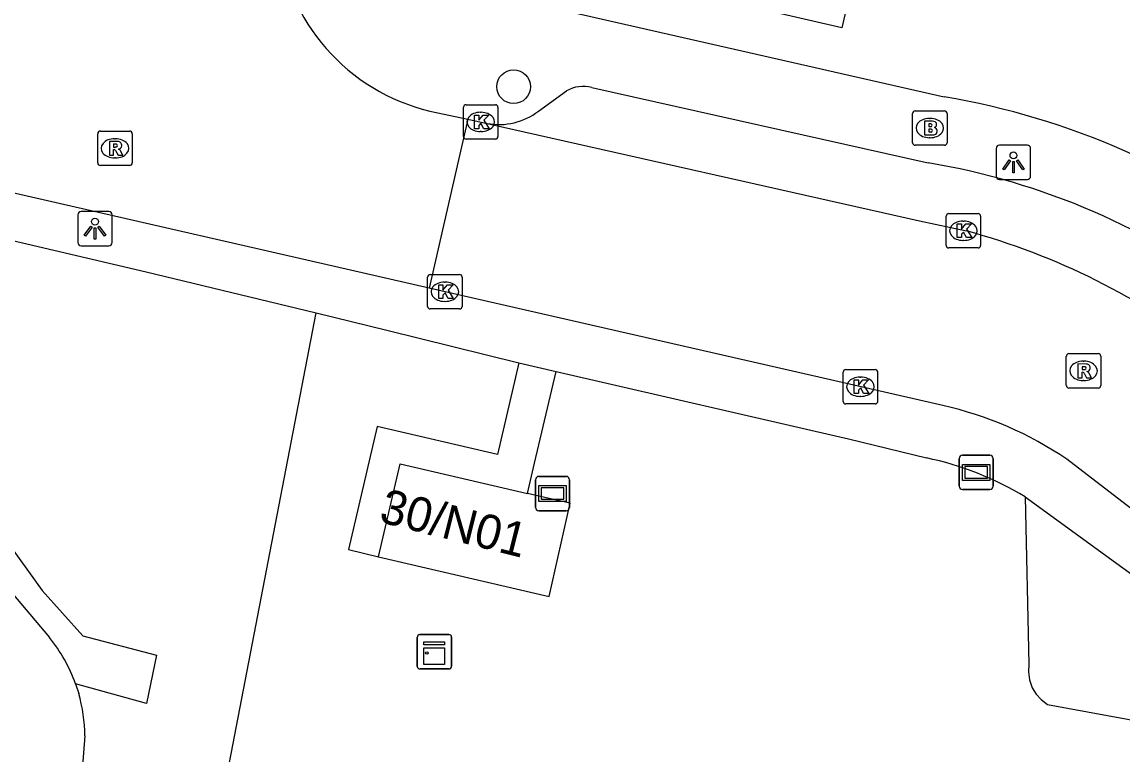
# Model space of a CAD drawing. Extents: x 159628 to 160723, y 388176 to 389416.
# Drawn here: x 160296.11 to 160328.07, y 388545.74 to 388567.02 of the extents above; entities that cross this region are included whole.
import ezdxf

# ---------------------------------------------------------------- set-up
doc = ezdxf.new("R2010")
doc.units = 0
for name, color, linetype in [('IMGEO_Boom', 7, 'Continuous'), ('IMGEO_Brandkraan', 7, 'Continuous'), ('IMGEO_Groenvoorziening', 7, 'Continuous'), ('IMGEO_Haag', 7, 'Continuous'), ('IMGEO_Hek', 7, 'Continuous'), ('IMGEO_Kast', 7, 'Continuous'), ('IMGEO_Kolk', 7, 'Continuous'), ('IMGEO_Lichtpunt', 7, 'Continuous'), ('IMGEO_Pand', 7, 'Continuous'), ('IMGEO_Pand_nummerreeks', 7, 'Continuous'), ('IMGEO_Rijbaan_lokaal_open', 7, 'Continuous'), ('IMGEO_Rioolput', 7, 'Continuous'), ('IMGEO_Verklikker', 7, 'Continuous'), ('IMGEO_Voetpad_halfverhard', 7, 'Continuous'), ('IMGEO_Voetpad_open', 7, 'Continuous')]:
    doc.layers.add(name, color=color, linetype=linetype)

msp = doc.modelspace()

# ---------------------------------------------------------------- linework, layer by layer
at = {"layer": 'IMGEO_Boom'}
msp.add_circle((160310.391, 388565.139), 0.489, dxfattribs=at)
at = {"layer": 'IMGEO_Brandkraan'}
for p, q in [((160321.982, 388563.511), (160321.982, 388564.363)), ((160322.057, 388564.437), (160322.909, 388564.437)), ((160322.47, 388564.217), (160322.495, 388564.217)), ((160322.983, 388564.363), (160322.983, 388563.511)), ((160322.493, 388563.657), (160322.468, 388563.657)), ((160322.909, 388563.437), (160322.057, 388563.437))]:
    msp.add_line(p, q, dxfattribs=at)
for points in [[(160321.982, 388563.511), (160321.982, 388564.363)], [(160322.057, 388564.437), (160322.909, 388564.437)], [(160322.983, 388564.363), (160322.983, 388563.511)], [(160322.33, 388564.137), (160322.33, 388563.737), (160322.543, 388563.737)], [(160322.561, 388564.137), (160322.33, 388564.137)], [(160322.509, 388564.056), (160322.455, 388564.056), (160322.455, 388563.98)], [(160322.455, 388563.98), (160322.508, 388563.98)], [(160322.517, 388563.904), (160322.455, 388563.904), (160322.455, 388563.823)], [(160322.455, 388563.823), (160322.517, 388563.823)], [(160322.909, 388563.437), (160322.057, 388563.437)]]:
    msp.add_lwpolyline(points, dxfattribs=at)
for centre, radius, start, end in [((160322.059, 388564.361), 0.0765, 91.552, 178.448), ((160322.059, 388564.361), 0.0765, 91.552, 178.448), ((160322.907, 388564.361), 0.0765, 1.552, 88.448), ((160322.907, 388564.361), 0.0765, 1.552, 88.448), ((160322.51, 388564.018), 0.0379, 267.8285, 90.9355), ((160322.518, 388563.863), 0.0404, 269.8759, 90.5077), ((160322.565, 388563.992), 0.145, 59.4692, 91.5367), ((160322.59, 388564.039), 0.0922, 285.5137, 58.1501), ((160322.595, 388563.847), 0.105, 301.3115, 78.989), ((160322.059, 388563.513), 0.0765, 181.552, 268.448), ((160322.059, 388563.513), 0.0765, 181.552, 268.448), ((160322.549, 388563.988), 0.251, 268.6676, 293.5347), ((160322.907, 388563.513), 0.0765, 271.552, 358.448), ((160322.907, 388563.513), 0.0765, 271.552, 358.448)]:
    msp.add_arc(centre, radius, start, end, dxfattribs=at)
for centre, major_axis, ratio, start_param, end_param in [((160322.469, 388563.937), (-0.387, 0.002), 0.722429, 4.712389, 7.853982), ((160322.494, 388563.937), (-0.39, 0.002), 0.717154, 1.570796, 4.712389)]:
    msp.add_ellipse(centre, major_axis=major_axis, ratio=ratio, start_param=start_param, end_param=end_param, dxfattribs=at)
at = {"layer": 'IMGEO_Groenvoorziening'}
for points in [[(160301.79, 388543.759), (160301.876, 388544.139), (160304.651, 388558.565)], [(160325.252, 388553.212), (160325.361, 388548.355), (160325.345, 388548.134), (160325.376, 388547.901), (160325.459, 388547.666), (160325.573, 388547.479), (160325.716, 388547.321), (160325.898, 388547.184), (160331.713, 388546.115), (160331.989, 388546.088), (160332.326, 388546.106), (160332.76, 388546.215), (160333.15, 388546.409), (160333.433, 388546.627), (160333.636, 388546.842), (160333.763, 388547.027)]]:
    msp.add_lwpolyline(points, dxfattribs=at)
at = {"layer": 'IMGEO_Haag'}
msp.add_lwpolyline([(160295.295, 388560.798), (160293.965, 388554.85), (160295.177, 388552.595), (160296.697, 388550.495), (160297.875, 388549.173), (160300.021, 388548.615), (160299.723, 388547.207), (160297.669, 388547.776)], dxfattribs=at)
at = {"layer": 'IMGEO_Hek'}
msp.add_lwpolyline([(160295.295, 388560.798), (160293.965, 388554.85), (160295.177, 388552.595), (160296.697, 388550.495), (160297.875, 388549.173), (160300.021, 388548.615)], dxfattribs=at)
at = {"layer": 'IMGEO_Kast'}
for p, q in [((160307.591, 388548.288), (160307.591, 388549.129)), ((160307.591, 388549.129), (160307.591, 388548.288)), ((160307.666, 388549.213), (160308.507, 388549.213)), ((160308.507, 388549.213), (160307.666, 388549.213)), ((160308.591, 388549.138), (160308.591, 388548.297)), ((160308.591, 388548.297), (160308.591, 388549.138)), ((160308.516, 388548.213), (160307.675, 388548.213)), ((160307.675, 388548.213), (160308.516, 388548.213))]:
    msp.add_line(p, q, dxfattribs=at)
for points in [[(160307.786, 388549.003), (160308.386, 388549.003), (160308.386, 388548.918), (160307.786, 388548.918), (160307.786, 388549.003)], [(160307.786, 388548.828), (160308.386, 388548.828), (160308.386, 388548.339), (160307.786, 388548.339), (160307.786, 388548.828)]]:
    msp.add_lwpolyline(points, dxfattribs=at)
msp.add_circle((160307.87, 388548.677), 0.0377, dxfattribs=at)
for centre, start, end in [((160307.669, 388549.135), 92.4484, 184.2845), ((160307.669, 388549.135), 92.4484, 184.2845), ((160308.513, 388549.135), 2.4484, 94.2845), ((160308.513, 388549.135), 2.4484, 94.2845), ((160307.669, 388548.291), 182.4484, 274.2845), ((160307.669, 388548.291), 182.4484, 274.2845), ((160308.513, 388548.291), 272.4484, 4.2845), ((160308.513, 388548.291), 272.4484, 4.2845)]:
    msp.add_arc(centre, 0.0779, start, end, dxfattribs=at)
at = {"layer": 'IMGEO_Kolk'}
for p, q in [((160308.936, 388563.689), (160308.936, 388564.541)), ((160309.011, 388564.615), (160309.863, 388564.615)), ((160309.937, 388564.541), (160309.937, 388563.689)), ((160309.424, 388564.395), (160309.449, 388564.395)), ((160309.447, 388563.835), (160309.422, 388563.835)), ((160309.863, 388563.615), (160309.011, 388563.615)), ((160322.957, 388560.525), (160322.957, 388561.377)), ((160323.032, 388561.451), (160323.884, 388561.451)), ((160323.958, 388561.377), (160323.958, 388560.525)), ((160323.445, 388561.231), (160323.47, 388561.231)), ((160323.468, 388560.671), (160323.443, 388560.671)), ((160323.884, 388560.451), (160323.032, 388560.451)), ((160307.969, 388559.679), (160308.821, 388559.679)), ((160307.894, 388558.753), (160307.894, 388559.605)), ((160308.382, 388559.459), (160308.407, 388559.459)), ((160308.895, 388559.605), (160308.895, 388558.753)), ((160308.405, 388558.899), (160308.38, 388558.899)), ((160308.821, 388558.679), (160307.969, 388558.679)), ((160319.966, 388555.991), (160319.966, 388556.843)), ((160320.041, 388556.917), (160320.893, 388556.917)), ((160320.967, 388556.843), (160320.967, 388555.991)), ((160320.454, 388556.697), (160320.479, 388556.697)), ((160320.893, 388555.917), (160320.041, 388555.917)), ((160320.477, 388556.137), (160320.452, 388556.137))]:
    msp.add_line(p, q, dxfattribs=at)
for points in [[(160308.936, 388563.689), (160308.936, 388564.541)], [(160309.011, 388564.615), (160309.863, 388564.615)], [(160309.937, 388564.541), (160309.937, 388563.689)], [(160309.257, 388564.315), (160309.38, 388564.315), (160309.38, 388564.164), (160309.51, 388564.315), (160309.674, 388564.315), (160309.528, 388564.164), (160309.681, 388563.915), (160309.529, 388563.915), (160309.444, 388564.079), (160309.38, 388564.012), (160309.38, 388563.915), (160309.257, 388563.915), (160309.257, 388564.315)], [(160309.863, 388563.615), (160309.011, 388563.615)], [(160322.957, 388560.525), (160322.957, 388561.377)], [(160323.032, 388561.451), (160323.884, 388561.451)], [(160323.958, 388561.377), (160323.958, 388560.525)], [(160323.278, 388561.151), (160323.401, 388561.151), (160323.401, 388561), (160323.531, 388561.151), (160323.695, 388561.151), (160323.549, 388561), (160323.702, 388560.751), (160323.55, 388560.751), (160323.465, 388560.915), (160323.401, 388560.848), (160323.401, 388560.751), (160323.278, 388560.751), (160323.278, 388561.151)], [(160323.884, 388560.451), (160323.032, 388560.451)], [(160307.969, 388559.679), (160308.821, 388559.679)], [(160307.894, 388558.753), (160307.894, 388559.605)], [(160308.215, 388559.379), (160308.338, 388559.379), (160308.338, 388559.228), (160308.468, 388559.379), (160308.632, 388559.379), (160308.486, 388559.228), (160308.639, 388558.979), (160308.487, 388558.979), (160308.402, 388559.143), (160308.338, 388559.076), (160308.338, 388558.979), (160308.215, 388558.979), (160308.215, 388559.379)], [(160308.895, 388559.605), (160308.895, 388558.753)], [(160308.821, 388558.679), (160307.969, 388558.679)], [(160319.966, 388555.991), (160319.966, 388556.843)], [(160320.041, 388556.917), (160320.893, 388556.917)], [(160320.967, 388556.843), (160320.967, 388555.991)], [(160320.287, 388556.617), (160320.41, 388556.617), (160320.41, 388556.466), (160320.54, 388556.617), (160320.704, 388556.617), (160320.558, 388556.466), (160320.711, 388556.217), (160320.559, 388556.217), (160320.474, 388556.381), (160320.41, 388556.314), (160320.41, 388556.217), (160320.287, 388556.217), (160320.287, 388556.617)], [(160320.893, 388555.917), (160320.041, 388555.917)]]:
    msp.add_lwpolyline(points, dxfattribs=at)
for centre, start, end in [((160309.013, 388564.539), 91.552, 178.448), ((160309.013, 388564.539), 91.552, 178.448), ((160309.861, 388564.539), 1.552, 88.448), ((160309.861, 388564.539), 1.552, 88.448), ((160309.013, 388563.691), 181.552, 268.448), ((160309.013, 388563.691), 181.552, 268.448), ((160309.861, 388563.691), 271.552, 358.448), ((160309.861, 388563.691), 271.552, 358.448), ((160323.034, 388561.375), 91.552, 178.448), ((160323.034, 388561.375), 91.552, 178.448), ((160323.882, 388561.375), 1.552, 88.448), ((160323.882, 388561.375), 1.552, 88.448), ((160323.034, 388560.527), 181.552, 268.448), ((160323.034, 388560.527), 181.552, 268.448), ((160323.882, 388560.527), 271.552, 358.448), ((160323.882, 388560.527), 271.552, 358.448), ((160307.971, 388559.603), 91.552, 178.448), ((160307.971, 388559.603), 91.552, 178.448), ((160308.819, 388559.603), 1.552, 88.448), ((160308.819, 388559.603), 1.552, 88.448), ((160307.971, 388558.755), 181.552, 268.448), ((160307.971, 388558.755), 181.552, 268.448), ((160308.819, 388558.755), 271.552, 358.448), ((160308.819, 388558.755), 271.552, 358.448), ((160320.043, 388556.841), 91.552, 178.448), ((160320.043, 388556.841), 91.552, 178.448), ((160320.891, 388556.841), 1.552, 88.448), ((160320.891, 388556.841), 1.552, 88.448), ((160320.043, 388555.993), 181.552, 268.448), ((160320.043, 388555.993), 181.552, 268.448), ((160320.891, 388555.993), 271.552, 358.448), ((160320.891, 388555.993), 271.552, 358.448)]:
    msp.add_arc(centre, 0.0765, start, end, dxfattribs=at)
for centre, major_axis, ratio, start_param, end_param in [((160309.423, 388564.115), (-0.387, 0.002), 0.722429, 4.712389, 7.853982), ((160309.448, 388564.115), (-0.39, 0.002), 0.717154, 1.570796, 4.712389), ((160323.444, 388560.951), (-0.387, 0.002), 0.722429, 4.712389, 7.853982), ((160323.469, 388560.951), (-0.39, 0.002), 0.717154, 1.570796, 4.712389), ((160308.381, 388559.179), (-0.387, 0.002), 0.722429, 4.712389, 7.853982), ((160308.406, 388559.179), (-0.39, 0.002), 0.717154, 1.570796, 4.712389), ((160320.453, 388556.417), (-0.387, 0.002), 0.722429, 4.712389, 7.853982), ((160320.478, 388556.417), (-0.39, 0.002), 0.717154, 1.570796, 4.712389)]:
    msp.add_ellipse(centre, major_axis=major_axis, ratio=ratio, start_param=start_param, end_param=end_param, dxfattribs=at)
at = {"layer": 'IMGEO_Lichtpunt'}
for p, q in [((160324.414, 388563.346), (160324.414, 388562.539)), ((160324.414, 388563.346), (160324.414, 388562.539)), ((160325.316, 388563.441), (160324.508, 388563.441)), ((160325.316, 388563.441), (160324.508, 388563.441)), ((160325.41, 388562.539), (160325.41, 388563.346)), ((160325.41, 388562.539), (160325.41, 388563.346)), ((160324.508, 388562.445), (160325.316, 388562.445)), ((160324.508, 388562.445), (160325.316, 388562.445)), ((160297.731, 388561.418), (160297.731, 388560.611)), ((160297.731, 388561.418), (160297.731, 388560.611)), ((160298.633, 388561.513), (160297.825, 388561.513)), ((160298.633, 388561.513), (160297.825, 388561.513)), ((160298.727, 388560.611), (160298.727, 388561.418)), ((160298.727, 388560.611), (160298.727, 388561.418)), ((160297.825, 388560.517), (160298.633, 388560.517)), ((160297.825, 388560.517), (160298.633, 388560.517))]:
    msp.add_line(p, q, dxfattribs=at)
for points in [[(160324.788, 388563.01), (160324.827, 388562.982), (160324.639, 388562.72), (160324.601, 388562.747), (160324.788, 388563.01)], [(160324.89, 388562.962), (160324.937, 388562.962), (160324.937, 388562.64), (160324.89, 388562.64), (160324.89, 388562.962)], [(160325, 388562.982), (160325.038, 388563.009), (160325.225, 388562.747), (160325.186, 388562.719), (160325, 388562.982)], [(160298.105, 388561.082), (160298.144, 388561.054), (160297.956, 388560.792), (160297.918, 388560.819), (160298.105, 388561.082)], [(160298.207, 388561.034), (160298.254, 388561.034), (160298.254, 388560.712), (160298.207, 388560.712), (160298.207, 388561.034)], [(160298.317, 388561.054), (160298.355, 388561.081), (160298.542, 388560.819), (160298.503, 388560.791), (160298.317, 388561.054)]]:
    msp.add_lwpolyline(points, dxfattribs=at)
for centre in [(160324.913, 388563.144), (160298.23, 388561.216)]:
    msp.add_circle(centre, 0.0994, dxfattribs=at)
for centre, start, end in [((160324.508, 388563.346), 90, 180), ((160324.508, 388563.346), 90, 180), ((160325.316, 388563.346), 0, 90), ((160325.316, 388563.346), 0, 90), ((160324.508, 388562.539), 180, 270), ((160324.508, 388562.539), 180, 270), ((160325.316, 388562.539), 270, 0), ((160325.316, 388562.539), 270, 360), ((160297.825, 388561.418), 90, 180), ((160297.825, 388561.418), 90, 180), ((160298.633, 388561.418), 0, 90), ((160298.633, 388561.418), 0, 90), ((160297.825, 388560.611), 180, 270), ((160297.825, 388560.611), 180, 270), ((160298.633, 388560.611), 270, 0), ((160298.633, 388560.611), 270, 360)]:
    msp.add_arc(centre, 0.0946, start, end, dxfattribs=at)
at = {"layer": 'IMGEO_Pand'}
for points in [[(160326.979, 388579.946), (160324.9, 388570.91), (160321.068, 388571.791), (160319.926, 388566.851), (160314.577, 388568.087), (160316.453, 388576.202), (160312.935, 388577.015), (160314.288, 388582.868), (160317.631, 388582.109), (160318.891, 388581.823)], [(160306.469, 388551.476), (160307.097, 388554.178), (160310.798, 388553.316)], [(160306.469, 388551.476), (160311.429, 388550.317), (160312.037, 388553.028), (160311.675, 388553.112), (160310.798, 388553.316)]]:
    msp.add_lwpolyline(points, dxfattribs=at)
at = {"layer": 'IMGEO_Rijbaan_lokaal_open'}
for points in [[(160309.065, 388564.192), (160307.942, 388559.284)], [(160308.187, 388564.38), (160309.065, 388564.192)], [(160309.065, 388564.192), (160309.622, 388564.073)], [(160309.622, 388564.073), (160322.185, 388561.245), (160323.55, 388560.945)], [(160307.942, 388559.284), (160294.557, 388562.346)], [(160322.857, 388555.871), (160307.942, 388559.284)], [(160344.325, 388540.529), (160342.387, 388542.137), (160338.771, 388544.859), (160335.869, 388547.074), (160326.464, 388554.309)]]:
    msp.add_lwpolyline(points, dxfattribs=at)
for centre, radius, start, end in [((160309.324, 388570.085), 5.818, 188.0673, 258.729), ((160318.167, 388541.183), 20.482, 52.1722, 74.7616), ((160320.554, 388545.606), 10.52, 55.8181, 77.3521)]:
    msp.add_arc(centre, radius, start, end, dxfattribs=at)
at = {"layer": 'IMGEO_Rioolput'}
for p, q in [((160298.386, 388563.848), (160299.238, 388563.848)), ((160298.311, 388562.922), (160298.311, 388563.774)), ((160298.799, 388563.628), (160298.824, 388563.628)), ((160299.312, 388563.774), (160299.312, 388562.922)), ((160298.822, 388563.068), (160298.797, 388563.068)), ((160299.238, 388562.848), (160298.386, 388562.848)), ((160326.448, 388556.454), (160326.448, 388557.306)), ((160326.523, 388557.38), (160327.375, 388557.38)), ((160326.936, 388557.16), (160326.961, 388557.16)), ((160327.449, 388557.306), (160327.449, 388556.454)), ((160326.959, 388556.6), (160326.934, 388556.6)), ((160327.375, 388556.38), (160326.523, 388556.38))]:
    msp.add_line(p, q, dxfattribs=at)
for points in [[(160298.386, 388563.848), (160299.238, 388563.848)], [(160298.311, 388562.922), (160298.311, 388563.774)], [(160298.9, 388563.546), (160298.648, 388563.548), (160298.648, 388563.148)], [(160299.312, 388563.774), (160299.312, 388562.922)], [(160298.648, 388563.148), (160298.772, 388563.148), (160298.772, 388563.31), (160298.783, 388563.31)], [(160298.826, 388563.467), (160298.772, 388563.467), (160298.772, 388563.386)], [(160298.772, 388563.386), (160298.824, 388563.386)], [(160298.83, 388563.281), (160298.901, 388563.148), (160299.041, 388563.148), (160298.976, 388563.274)], [(160299.238, 388562.848), (160298.386, 388562.848)], [(160326.448, 388556.454), (160326.448, 388557.306)], [(160326.523, 388557.38), (160327.375, 388557.38)], [(160327.449, 388557.306), (160327.449, 388556.454)], [(160327.037, 388557.078), (160326.785, 388557.08), (160326.785, 388556.68)], [(160326.785, 388556.68), (160326.909, 388556.68), (160326.909, 388556.842), (160326.92, 388556.842)], [(160326.963, 388556.999), (160326.909, 388556.999), (160326.909, 388556.918)], [(160326.909, 388556.918), (160326.961, 388556.918)], [(160326.967, 388556.813), (160327.038, 388556.68), (160327.178, 388556.68), (160327.113, 388556.806)], [(160327.375, 388556.38), (160326.523, 388556.38)]]:
    msp.add_lwpolyline(points, dxfattribs=at)
for centre, radius, start, end in [((160298.388, 388563.772), 0.0765, 91.552, 178.448), ((160298.388, 388563.772), 0.0765, 91.552, 178.448), ((160299.236, 388563.772), 0.0765, 1.552, 88.448), ((160299.236, 388563.772), 0.0765, 1.552, 88.448), ((160298.899, 388563.436), 0.109, 350.3612, 89.416), ((160298.782, 388563.257), 0.0533, 26.0293, 88.6989), ((160298.808, 388563.575), 0.19, 274.7715, 282.9687), ((160298.832, 388563.371), 0.0964, 77.0061, 93.1865), ((160298.846, 388563.428), 0.0378, 276.6634, 79.6772), ((160298.897, 388563.436), 0.112, 277.5842, 350.9817), ((160298.881, 388563.221), 0.108, 29.5134, 73.7905), ((160298.388, 388562.924), 0.0765, 181.552, 268.448), ((160298.388, 388562.924), 0.0765, 181.552, 268.448), ((160299.236, 388562.924), 0.0765, 271.552, 358.448), ((160299.236, 388562.924), 0.0765, 271.552, 358.448), ((160326.525, 388557.304), 0.0765, 91.552, 178.448), ((160326.525, 388557.304), 0.0765, 91.552, 178.448), ((160327.373, 388557.304), 0.0765, 1.552, 88.448), ((160327.373, 388557.304), 0.0765, 1.552, 88.448), ((160326.919, 388556.789), 0.0533, 26.0293, 88.6989), ((160326.945, 388557.107), 0.19, 274.7715, 282.9687), ((160326.969, 388556.903), 0.0964, 77.0061, 93.1865), ((160326.983, 388556.96), 0.0378, 276.6634, 79.6772), ((160327.036, 388556.968), 0.109, 350.3612, 89.416), ((160327.034, 388556.968), 0.112, 277.5842, 350.9817), ((160327.018, 388556.753), 0.108, 29.5134, 73.7905), ((160326.525, 388556.456), 0.0765, 181.552, 268.448), ((160326.525, 388556.456), 0.0765, 181.552, 268.448), ((160327.373, 388556.456), 0.0765, 271.552, 358.448), ((160327.373, 388556.456), 0.0765, 271.552, 358.448)]:
    msp.add_arc(centre, radius, start, end, dxfattribs=at)
for centre, major_axis, ratio, start_param, end_param in [((160298.798, 388563.348), (-0.387, 0.002), 0.722429, 4.712389, 7.853982), ((160298.823, 388563.348), (-0.39, 0.002), 0.717154, 1.570796, 4.712389), ((160326.935, 388556.88), (-0.387, 0.002), 0.722429, 4.712389, 7.853982), ((160326.96, 388556.88), (-0.39, 0.002), 0.717154, 1.570796, 4.712389)]:
    msp.add_ellipse(centre, major_axis=major_axis, ratio=ratio, start_param=start_param, end_param=end_param, dxfattribs=at)
at = {"layer": 'IMGEO_Verklikker'}
for p, q in [((160323.335, 388553.528), (160323.335, 388554.328)), ((160323.335, 388554.328), (160323.335, 388553.528)), ((160323.435, 388554.428), (160324.225, 388554.428)), ((160324.225, 388554.428), (160323.435, 388554.428)), ((160324.325, 388554.328), (160324.325, 388553.528)), ((160324.325, 388553.528), (160324.325, 388554.328)), ((160311.028, 388552.911), (160311.028, 388553.711)), ((160311.028, 388553.711), (160311.028, 388552.911)), ((160311.128, 388553.811), (160311.918, 388553.811)), ((160311.918, 388553.811), (160311.128, 388553.811)), ((160312.018, 388553.711), (160312.018, 388552.911)), ((160312.018, 388552.911), (160312.018, 388553.711)), ((160324.225, 388553.428), (160323.435, 388553.428)), ((160323.435, 388553.428), (160324.225, 388553.428)), ((160311.918, 388552.811), (160311.128, 388552.811)), ((160311.128, 388552.811), (160311.918, 388552.811))]:
    msp.add_line(p, q, dxfattribs=at)
for points in [[(160323.436, 388554.16), (160324.224, 388554.16), (160324.224, 388553.696), (160323.436, 388553.696), (160323.436, 388554.16)], [(160323.501, 388554.095), (160323.501, 388553.761), (160324.159, 388553.761), (160324.159, 388554.095), (160323.501, 388554.095)], [(160311.129, 388553.543), (160311.917, 388553.543), (160311.917, 388553.079), (160311.129, 388553.079), (160311.129, 388553.543)], [(160311.194, 388553.478), (160311.194, 388553.144), (160311.852, 388553.144), (160311.852, 388553.478), (160311.194, 388553.478)]]:
    msp.add_lwpolyline(points, dxfattribs=at)
for centre, start, end in [((160323.435, 388554.328), 90, 180), ((160323.435, 388554.328), 90, 180), ((160324.225, 388554.328), 0, 90), ((160324.225, 388554.328), 360, 90), ((160311.128, 388553.711), 90, 180), ((160311.128, 388553.711), 90, 180), ((160311.918, 388553.711), 0, 90), ((160311.918, 388553.711), 360, 90), ((160323.435, 388553.528), 180, 270), ((160323.435, 388553.528), 180, 270), ((160324.225, 388553.528), 270, 0), ((160324.225, 388553.528), 270, 0), ((160311.128, 388552.911), 180, 270), ((160311.128, 388552.911), 180, 270), ((160311.918, 388552.911), 270, 0), ((160311.918, 388552.911), 270, 0)]:
    msp.add_arc(centre, 0.1, start, end, dxfattribs=at)
at = {"layer": 'IMGEO_Voetpad_halfverhard'}
for points in [[(160294.29, 388552.214), (160296.91, 388549.131)], [(160297.669, 388547.776), (160297.758, 388547.501)], [(160297.94, 388546.265), (160297.824, 388544.782), (160297.795, 388544.403)]]:
    msp.add_lwpolyline(points, dxfattribs=at)
for centre, radius, start, end in [((160293.163, 388546.142), 4.793, 19.9311, 38.5794), ((160293.211, 388546.2), 4.729, 0.7863, 15.9668)]:
    msp.add_arc(centre, radius, start, end, dxfattribs=at)
at = {"layer": 'IMGEO_Voetpad_open'}
for points in [[(160309.226, 388567.961), (160322.902, 388564.843)], [(160312.664, 388565.119), (160322.435, 388562.924)], [(160311.111, 388564.428), (160311.929, 388565.018)], [(160295.295, 388560.798), (160299.714, 388559.759), (160304.651, 388558.565)], [(160304.651, 388558.565), (160306.712, 388558.066), (160310.543, 388557.116)], [(160310.543, 388557.116), (160309.92, 388554.444), (160306.43, 388555.258), (160305.593, 388551.681), (160306.469, 388551.476)], [(160310.543, 388557.116), (160311.625, 388556.865)], [(160310.798, 388553.316), (160311.002, 388554.192), (160311.625, 388556.865)], [(160311.625, 388556.865), (160320.118, 388554.899), (160322.382, 388554.348)], [(160325.252, 388553.212), (160333.763, 388547.027)]]:
    msp.add_lwpolyline(points, dxfattribs=at)
for centre, radius, start, end in [((160312.425, 388564.132), 1.016, 76.4082, 119.2404), ((160319.236, 388543.055), 22.094, 51.8968, 80.4494), ((160309.971, 388565.91), 1.87, 259.2431, 307.5766), ((160319.078, 388542.716), 20.485, 52.5332, 80.5678), ((160320.452, 388545.279), 9.273, 58.8245, 77.9863)]:
    msp.add_arc(centre, radius, start, end, dxfattribs=at)

# ---------------------------------------------------------------- texts
at = {"layer": 'IMGEO_Pand_nummerreeks'}
msp.add_text('30/N01', height=1, rotation=345.8422, dxfattribs=at).set_placement((160306.448, 388552.497))

doc.saveas('drawing.dxf')
